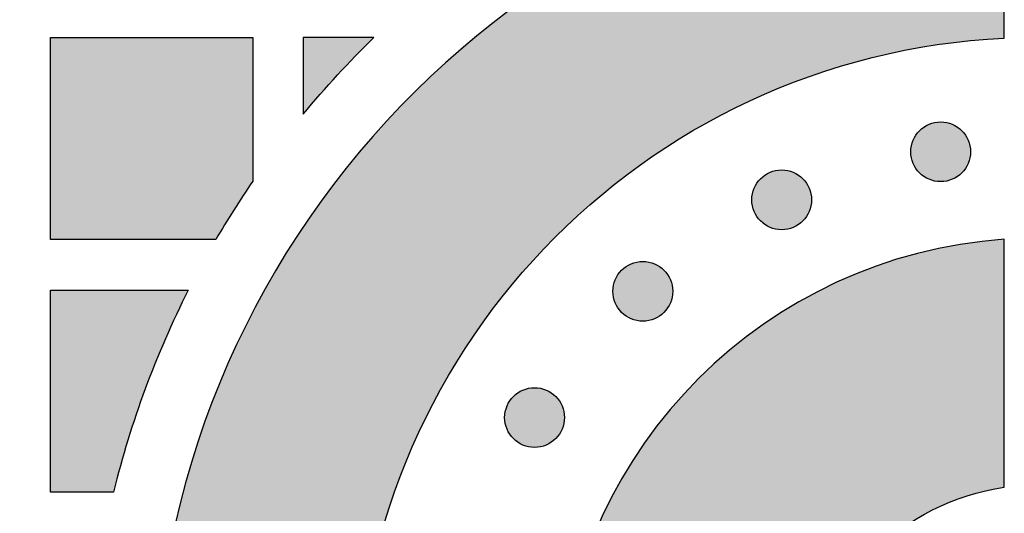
# Model space of a CAD drawing. Header units: millimetres. Extents: x -3873 to -97, y 912 to 4165.
# Tile 355 of 725: x -3389 to -3330, y 1788 to 1817. Entities that reach past the tile are written whole.
import ezdxf

# ---------------------------------------------------------------- set-up
doc = ezdxf.new("R2010")
doc.units = ezdxf.units.MM
doc.layers.add('pattern', color=7, linetype='Continuous', true_color=0x000000)

msp = doc.modelspace()

# ---------------------------------------------------------------- hatches: boundary and pattern name
at = {"layer": 'pattern'}
for points in [[(-3330.156, 1735.387), (-3331.03, 1735.44), (-3331.911, 1735.512), (-3332.796, 1735.604), (-3333.687, 1735.717), (-3334.582, 1735.851), (-3335.48, 1736.006), (-3336.381, 1736.182), (-3337.285, 1736.38), (-3338.189, 1736.601), (-3339.095, 1736.844), (-3340, 1737.109), (-3340.905, 1737.397), (-3341.807, 1737.709), (-3342.707, 1738.043), (-3343.604, 1738.401), (-3344.496, 1738.782), (-3345.384, 1739.186), (-3346.265, 1739.614), (-3347.139, 1740.064), (-3348.006, 1740.538), (-3348.863, 1741.035), (-3349.711, 1741.554), (-3350.549, 1742.095), (-3351.376, 1742.659), (-3352.19, 1743.244), (-3352.991, 1743.851), (-3353.778, 1744.478), (-3354.551, 1745.126), (-3355.308, 1745.794), (-3356.049, 1746.481), (-3356.773, 1747.187), (-3357.48, 1747.911), (-3358.168, 1748.652), (-3358.837, 1749.41), (-3359.487, 1750.184), (-3360.116, 1750.973), (-3360.725, 1751.777), (-3361.313, 1752.594), (-3361.879, 1753.425), (-3362.423, 1754.267), (-3362.945, 1755.12), (-3363.445, 1755.983), (-3363.922, 1756.856), (-3364.375, 1757.737), (-3364.805, 1758.626), (-3365.212, 1759.522), (-3365.596, 1760.423), (-3365.956, 1761.329), (-3366.292, 1762.239), (-3366.605, 1763.152), (-3366.895, 1764.068), (-3367.161, 1764.985), (-3367.404, 1765.902), (-3367.625, 1766.82), (-3367.823, 1767.736), (-3367.998, 1768.651), (-3368.151, 1769.563), (-3368.283, 1770.471), (-3368.393, 1771.376), (-3368.483, 1772.277), (-3368.551, 1773.172), (-3368.6, 1774.061), (-3368.628, 1774.944), (-3368.638, 1775.82), (-3368.628, 1776.695), (-3368.6, 1777.578), (-3368.551, 1778.468), (-3368.483, 1779.363), (-3368.393, 1780.263), (-3368.283, 1781.168), (-3368.151, 1782.077), (-3367.998, 1782.989), (-3367.823, 1783.903), (-3367.625, 1784.82), (-3367.404, 1785.737), (-3367.161, 1786.655), (-3366.895, 1787.572), (-3366.605, 1788.487), (-3366.292, 1789.4), (-3365.956, 1790.31), (-3365.596, 1791.216), (-3365.212, 1792.118), (-3364.805, 1793.013), (-3364.375, 1793.902), (-3363.922, 1794.783), (-3363.445, 1795.656), (-3362.945, 1796.519), (-3362.423, 1797.373), (-3361.879, 1798.215), (-3361.313, 1799.045), (-3360.725, 1799.862), (-3360.116, 1800.666), (-3359.487, 1801.455), (-3358.837, 1802.229), (-3358.168, 1802.987), (-3357.48, 1803.729), (-3356.773, 1804.453), (-3356.049, 1805.158), (-3355.308, 1805.845), (-3354.551, 1806.513), (-3353.778, 1807.161), (-3352.991, 1807.789), (-3352.19, 1808.395), (-3351.376, 1808.98), (-3350.549, 1809.544), (-3349.711, 1810.086), (-3348.863, 1810.605), (-3348.006, 1811.101), (-3347.139, 1811.575), (-3346.265, 1812.025), (-3345.384, 1812.453), (-3344.496, 1812.857), (-3343.604, 1813.238), (-3342.707, 1813.596), (-3341.807, 1813.93), (-3340.905, 1814.242), (-3340, 1814.53), (-3339.095, 1814.796), (-3338.189, 1815.038), (-3337.285, 1815.259), (-3336.381, 1815.457), (-3335.48, 1815.634), (-3334.582, 1815.788), (-3333.687, 1815.922), (-3332.796, 1816.035), (-3331.911, 1816.127), (-3331.03, 1816.199), (-3330.156, 1816.252), (-3330.156, 1828.263), (-3331.297, 1828.208), (-3332.446, 1828.126), (-3333.603, 1828.018), (-3334.766, 1827.884), (-3335.936, 1827.722), (-3337.11, 1827.532), (-3338.289, 1827.314), (-3339.47, 1827.068), (-3340.654, 1826.792), (-3341.839, 1826.486), (-3343.025, 1826.151), (-3344.209, 1825.786), (-3345.392, 1825.391), (-3346.571, 1824.965), (-3347.746, 1824.508), (-3348.916, 1824.021), (-3350.08, 1823.503), (-3351.236, 1822.954), (-3352.383, 1822.375), (-3353.52, 1821.766), (-3354.646, 1821.126), (-3355.759, 1820.456), (-3356.859, 1819.757), (-3357.945, 1819.028), (-3359.014, 1818.271), (-3360.067, 1817.486), (-3361.101, 1816.672), (-3362.117, 1815.832), (-3363.112, 1814.966), (-3364.086, 1814.074), (-3365.038, 1813.157), (-3365.967, 1812.216), (-3366.872, 1811.252), (-3367.752, 1810.266), (-3368.606, 1809.259), (-3369.434, 1808.231), (-3370.235, 1807.184), (-3371.008, 1806.12), (-3371.752, 1805.038), (-3372.468, 1803.94), (-3373.155, 1802.828), (-3373.812, 1801.702), (-3374.439, 1800.564), (-3375.035, 1799.414), (-3375.601, 1798.255), (-3376.136, 1797.087), (-3376.64, 1795.911), (-3377.113, 1794.728), (-3377.556, 1793.54), (-3377.967, 1792.349), (-3378.348, 1791.154), (-3378.698, 1789.957), (-3379.018, 1788.759), (-3379.307, 1787.562), (-3379.567, 1786.366), (-3379.798, 1785.173), (-3379.999, 1783.982), (-3380.172, 1782.797), (-3380.317, 1781.616), (-3380.434, 1780.441), (-3380.524, 1779.273), (-3380.588, 1778.113), (-3380.625, 1776.962), (-3380.638, 1775.82), (-3380.625, 1774.677), (-3380.588, 1773.526), (-3380.524, 1772.366), (-3380.434, 1771.198), (-3380.317, 1770.023), (-3380.172, 1768.843), (-3379.999, 1767.657), (-3379.798, 1766.467), (-3379.567, 1765.273), (-3379.307, 1764.077), (-3379.018, 1762.88), (-3378.698, 1761.682), (-3378.348, 1760.485), (-3377.967, 1759.291), (-3377.556, 1758.099), (-3377.113, 1756.911), (-3376.64, 1755.729), (-3376.136, 1754.553), (-3375.601, 1753.384), (-3375.035, 1752.225), (-3374.439, 1751.076), (-3373.812, 1749.937), (-3373.155, 1748.811), (-3372.468, 1747.699), (-3371.752, 1746.601), (-3371.008, 1745.52), (-3370.235, 1744.455), (-3369.434, 1743.408), (-3368.606, 1742.381), (-3367.752, 1741.373), (-3366.872, 1740.387), (-3365.967, 1739.423), (-3365.038, 1738.482), (-3364.086, 1737.565), (-3363.112, 1736.673), (-3362.117, 1735.807), (-3361.101, 1734.967), (-3360.067, 1734.154), (-3359.014, 1733.368), (-3357.945, 1732.611), (-3356.859, 1731.883), (-3355.759, 1731.183), (-3354.646, 1730.514), (-3353.52, 1729.874), (-3352.383, 1729.264), (-3351.236, 1728.685), (-3350.08, 1728.136), (-3348.916, 1727.618), (-3347.746, 1727.131), (-3346.571, 1726.675), (-3345.392, 1726.249), (-3344.209, 1725.853), (-3343.025, 1725.488), (-3341.839, 1725.153), (-3340.654, 1724.848), (-3339.47, 1724.572), (-3338.289, 1724.325), (-3337.11, 1724.107), (-3335.936, 1723.917), (-3334.766, 1723.756), (-3333.603, 1723.621), (-3332.446, 1723.513), (-3331.297, 1723.432), (-3330.156, 1723.376)], [(-3374.754, 1807.738), (-3375.325, 1806.888), (-3375.881, 1806.028), (-3376.42, 1805.158), (-3376.944, 1804.279), (-3386.754, 1804.279), (-3386.754, 1816.278), (-3374.754, 1816.278)], [(-3371.754, 1811.728), (-3370.755, 1812.908), (-3369.723, 1814.061), (-3368.661, 1815.184), (-3367.568, 1816.278), (-3371.754, 1816.278)], [(-3332.678, 1810.748), (-3332.706, 1810.776), (-3332.735, 1810.803), (-3332.765, 1810.83), (-3332.796, 1810.856), (-3332.827, 1810.882), (-3332.86, 1810.907), (-3332.893, 1810.932), (-3332.927, 1810.956), (-3332.962, 1810.979), (-3332.998, 1811.002), (-3333.034, 1811.024), (-3333.071, 1811.045), (-3333.109, 1811.066), (-3333.148, 1811.085), (-3333.188, 1811.104), (-3333.228, 1811.122), (-3333.268, 1811.139), (-3333.31, 1811.155), (-3333.352, 1811.17), (-3333.394, 1811.185), (-3333.437, 1811.198), (-3333.481, 1811.21), (-3333.525, 1811.221), (-3333.569, 1811.23), (-3333.614, 1811.239), (-3333.658, 1811.247), (-3333.704, 1811.253), (-3333.749, 1811.259), (-3333.795, 1811.263), (-3333.841, 1811.266), (-3333.887, 1811.268), (-3333.932, 1811.268), (-3333.978, 1811.268), (-3334.024, 1811.266), (-3334.07, 1811.263), (-3334.116, 1811.259), (-3334.161, 1811.253), (-3334.206, 1811.247), (-3334.251, 1811.239), (-3334.296, 1811.23), (-3334.34, 1811.221), (-3334.384, 1811.21), (-3334.428, 1811.198), (-3334.471, 1811.185), (-3334.513, 1811.17), (-3334.555, 1811.155), (-3334.596, 1811.139), (-3334.637, 1811.122), (-3334.677, 1811.104), (-3334.717, 1811.085), (-3334.755, 1811.066), (-3334.793, 1811.045), (-3334.831, 1811.024), (-3334.867, 1811.002), (-3334.903, 1810.979), (-3334.938, 1810.956), (-3334.972, 1810.932), (-3335.005, 1810.907), (-3335.038, 1810.882), (-3335.069, 1810.856), (-3335.1, 1810.83), (-3335.13, 1810.803), (-3335.159, 1810.776), (-3335.187, 1810.748), (-3335.215, 1810.72), (-3335.242, 1810.691), (-3335.268, 1810.661), (-3335.295, 1810.631), (-3335.32, 1810.599), (-3335.346, 1810.567), (-3335.37, 1810.533), (-3335.394, 1810.499), (-3335.418, 1810.464), (-3335.441, 1810.429), (-3335.463, 1810.392), (-3335.484, 1810.355), (-3335.504, 1810.317), (-3335.524, 1810.278), (-3335.543, 1810.239), (-3335.561, 1810.199), (-3335.578, 1810.158), (-3335.594, 1810.116), (-3335.609, 1810.075), (-3335.623, 1810.032), (-3335.636, 1809.989), (-3335.648, 1809.946), (-3335.659, 1809.902), (-3335.669, 1809.857), (-3335.678, 1809.813), (-3335.685, 1809.768), (-3335.692, 1809.723), (-3335.697, 1809.677), (-3335.701, 1809.631), (-3335.704, 1809.586), (-3335.706, 1809.54), (-3335.707, 1809.494), (-3335.706, 1809.448), (-3335.704, 1809.402), (-3335.701, 1809.356), (-3335.697, 1809.311), (-3335.692, 1809.265), (-3335.685, 1809.22), (-3335.678, 1809.175), (-3335.669, 1809.13), (-3335.659, 1809.086), (-3335.648, 1809.042), (-3335.636, 1808.999), (-3335.623, 1808.956), (-3335.609, 1808.913), (-3335.594, 1808.871), (-3335.578, 1808.83), (-3335.561, 1808.789), (-3335.543, 1808.749), (-3335.524, 1808.71), (-3335.504, 1808.671), (-3335.484, 1808.633), (-3335.463, 1808.596), (-3335.441, 1808.559), (-3335.418, 1808.523), (-3335.394, 1808.488), (-3335.37, 1808.454), (-3335.346, 1808.421), (-3335.32, 1808.389), (-3335.295, 1808.357), (-3335.268, 1808.326), (-3335.242, 1808.296), (-3335.215, 1808.267), (-3335.187, 1808.239), (-3335.159, 1808.212), (-3335.13, 1808.185), (-3335.1, 1808.158), (-3335.069, 1808.132), (-3335.038, 1808.106), (-3335.005, 1808.081), (-3334.972, 1808.056), (-3334.938, 1808.032), (-3334.903, 1808.008), (-3334.867, 1807.986), (-3334.831, 1807.964), (-3334.793, 1807.942), (-3334.755, 1807.922), (-3334.717, 1807.902), (-3334.677, 1807.883), (-3334.637, 1807.865), (-3334.596, 1807.848), (-3334.555, 1807.832), (-3334.513, 1807.817), (-3334.471, 1807.803), (-3334.428, 1807.79), (-3334.384, 1807.778), (-3334.34, 1807.767), (-3334.296, 1807.757), (-3334.251, 1807.748), (-3334.206, 1807.741), (-3334.161, 1807.734), (-3334.116, 1807.729), (-3334.07, 1807.725), (-3334.024, 1807.722), (-3333.978, 1807.72), (-3333.932, 1807.72), (-3333.887, 1807.72), (-3333.841, 1807.722), (-3333.795, 1807.725), (-3333.749, 1807.729), (-3333.704, 1807.734), (-3333.658, 1807.741), (-3333.614, 1807.748), (-3333.569, 1807.757), (-3333.525, 1807.767), (-3333.481, 1807.778), (-3333.437, 1807.79), (-3333.394, 1807.803), (-3333.352, 1807.817), (-3333.31, 1807.832), (-3333.268, 1807.848), (-3333.228, 1807.865), (-3333.188, 1807.883), (-3333.148, 1807.902), (-3333.109, 1807.922), (-3333.071, 1807.942), (-3333.034, 1807.964), (-3332.998, 1807.986), (-3332.962, 1808.008), (-3332.927, 1808.032), (-3332.893, 1808.056), (-3332.86, 1808.081), (-3332.827, 1808.106), (-3332.796, 1808.132), (-3332.765, 1808.158), (-3332.735, 1808.185), (-3332.706, 1808.212), (-3332.678, 1808.239), (-3332.65, 1808.267), (-3332.623, 1808.296), (-3332.596, 1808.326), (-3332.57, 1808.357), (-3332.544, 1808.389), (-3332.519, 1808.421), (-3332.495, 1808.454), (-3332.47, 1808.488), (-3332.447, 1808.523), (-3332.424, 1808.559), (-3332.402, 1808.596), (-3332.381, 1808.633), (-3332.361, 1808.671), (-3332.341, 1808.71), (-3332.322, 1808.749), (-3332.304, 1808.789), (-3332.287, 1808.83), (-3332.271, 1808.871), (-3332.256, 1808.913), (-3332.242, 1808.956), (-3332.229, 1808.999), (-3332.217, 1809.042), (-3332.206, 1809.086), (-3332.196, 1809.13), (-3332.187, 1809.175), (-3332.179, 1809.22), (-3332.173, 1809.265), (-3332.168, 1809.311), (-3332.163, 1809.356), (-3332.161, 1809.402), (-3332.159, 1809.448), (-3332.158, 1809.494), (-3332.159, 1809.54), (-3332.161, 1809.586), (-3332.163, 1809.631), (-3332.168, 1809.677), (-3332.173, 1809.723), (-3332.179, 1809.768), (-3332.187, 1809.813), (-3332.196, 1809.857), (-3332.206, 1809.902), (-3332.217, 1809.946), (-3332.229, 1809.989), (-3332.242, 1810.032), (-3332.256, 1810.075), (-3332.271, 1810.116), (-3332.287, 1810.158), (-3332.304, 1810.199), (-3332.322, 1810.239), (-3332.341, 1810.278), (-3332.361, 1810.317), (-3332.381, 1810.355), (-3332.402, 1810.392), (-3332.424, 1810.429), (-3332.447, 1810.464), (-3332.47, 1810.499), (-3332.495, 1810.533), (-3332.519, 1810.567), (-3332.544, 1810.599), (-3332.57, 1810.631), (-3332.596, 1810.661), (-3332.623, 1810.691), (-3332.65, 1810.72)], [(-3342.112, 1807.895), (-3342.14, 1807.923), (-3342.169, 1807.95), (-3342.199, 1807.976), (-3342.229, 1808.003), (-3342.261, 1808.028), (-3342.293, 1808.054), (-3342.327, 1808.078), (-3342.361, 1808.102), (-3342.396, 1808.126), (-3342.431, 1808.149), (-3342.468, 1808.171), (-3342.505, 1808.192), (-3342.543, 1808.212), (-3342.582, 1808.232), (-3342.621, 1808.251), (-3342.661, 1808.269), (-3342.702, 1808.286), (-3342.744, 1808.302), (-3342.785, 1808.317), (-3342.828, 1808.331), (-3342.871, 1808.344), (-3342.914, 1808.356), (-3342.958, 1808.367), (-3343.003, 1808.377), (-3343.047, 1808.386), (-3343.092, 1808.393), (-3343.137, 1808.4), (-3343.183, 1808.405), (-3343.229, 1808.409), (-3343.274, 1808.412), (-3343.32, 1808.414), (-3343.366, 1808.415), (-3343.412, 1808.414), (-3343.458, 1808.412), (-3343.504, 1808.409), (-3343.549, 1808.405), (-3343.595, 1808.4), (-3343.64, 1808.393), (-3343.685, 1808.386), (-3343.73, 1808.377), (-3343.774, 1808.367), (-3343.818, 1808.356), (-3343.861, 1808.344), (-3343.904, 1808.331), (-3343.947, 1808.317), (-3343.989, 1808.302), (-3344.03, 1808.286), (-3344.071, 1808.269), (-3344.111, 1808.251), (-3344.15, 1808.232), (-3344.189, 1808.212), (-3344.227, 1808.192), (-3344.264, 1808.171), (-3344.301, 1808.149), (-3344.337, 1808.126), (-3344.372, 1808.102), (-3344.406, 1808.078), (-3344.439, 1808.054), (-3344.471, 1808.028), (-3344.503, 1808.003), (-3344.534, 1807.976), (-3344.564, 1807.95), (-3344.593, 1807.923), (-3344.621, 1807.895), (-3344.648, 1807.867), (-3344.675, 1807.838), (-3344.702, 1807.808), (-3344.728, 1807.777), (-3344.754, 1807.746), (-3344.779, 1807.713), (-3344.804, 1807.68), (-3344.828, 1807.646), (-3344.852, 1807.611), (-3344.874, 1807.575), (-3344.896, 1807.539), (-3344.918, 1807.501), (-3344.938, 1807.463), (-3344.958, 1807.425), (-3344.977, 1807.385), (-3344.995, 1807.345), (-3345.012, 1807.304), (-3345.028, 1807.263), (-3345.043, 1807.221), (-3345.057, 1807.179), (-3345.07, 1807.136), (-3345.082, 1807.092), (-3345.093, 1807.048), (-3345.103, 1807.004), (-3345.112, 1806.959), (-3345.119, 1806.914), (-3345.126, 1806.869), (-3345.131, 1806.824), (-3345.135, 1806.778), (-3345.138, 1806.732), (-3345.14, 1806.686), (-3345.14, 1806.64), (-3345.14, 1806.594), (-3345.138, 1806.549), (-3345.135, 1806.503), (-3345.131, 1806.457), (-3345.126, 1806.412), (-3345.119, 1806.366), (-3345.112, 1806.322), (-3345.103, 1806.277), (-3345.093, 1806.233), (-3345.082, 1806.189), (-3345.07, 1806.145), (-3345.057, 1806.102), (-3345.043, 1806.06), (-3345.028, 1806.018), (-3345.012, 1805.976), (-3344.995, 1805.936), (-3344.977, 1805.896), (-3344.958, 1805.856), (-3344.938, 1805.817), (-3344.918, 1805.779), (-3344.896, 1805.742), (-3344.874, 1805.706), (-3344.852, 1805.67), (-3344.828, 1805.635), (-3344.804, 1805.601), (-3344.779, 1805.568), (-3344.754, 1805.535), (-3344.728, 1805.504), (-3344.702, 1805.473), (-3344.675, 1805.443), (-3344.648, 1805.414), (-3344.621, 1805.386), (-3344.593, 1805.358), (-3344.564, 1805.331), (-3344.534, 1805.304), (-3344.503, 1805.278), (-3344.471, 1805.252), (-3344.439, 1805.227), (-3344.406, 1805.203), (-3344.372, 1805.178), (-3344.337, 1805.155), (-3344.301, 1805.132), (-3344.264, 1805.11), (-3344.227, 1805.089), (-3344.189, 1805.069), (-3344.15, 1805.049), (-3344.111, 1805.03), (-3344.071, 1805.012), (-3344.03, 1804.995), (-3343.989, 1804.979), (-3343.947, 1804.964), (-3343.904, 1804.95), (-3343.861, 1804.937), (-3343.818, 1804.925), (-3343.774, 1804.914), (-3343.73, 1804.904), (-3343.685, 1804.895), (-3343.64, 1804.887), (-3343.595, 1804.881), (-3343.549, 1804.876), (-3343.504, 1804.871), (-3343.458, 1804.868), (-3343.412, 1804.867), (-3343.366, 1804.866), (-3343.32, 1804.867), (-3343.274, 1804.868), (-3343.229, 1804.871), (-3343.183, 1804.876), (-3343.137, 1804.881), (-3343.092, 1804.887), (-3343.047, 1804.895), (-3343.003, 1804.904), (-3342.958, 1804.914), (-3342.914, 1804.925), (-3342.871, 1804.937), (-3342.828, 1804.95), (-3342.785, 1804.964), (-3342.744, 1804.979), (-3342.702, 1804.995), (-3342.661, 1805.012), (-3342.621, 1805.03), (-3342.582, 1805.049), (-3342.543, 1805.069), (-3342.505, 1805.089), (-3342.468, 1805.11), (-3342.431, 1805.132), (-3342.396, 1805.155), (-3342.361, 1805.178), (-3342.327, 1805.203), (-3342.293, 1805.227), (-3342.261, 1805.252), (-3342.229, 1805.278), (-3342.199, 1805.304), (-3342.169, 1805.331), (-3342.14, 1805.358), (-3342.112, 1805.386), (-3342.084, 1805.414), (-3342.057, 1805.443), (-3342.03, 1805.473), (-3342.004, 1805.504), (-3341.978, 1805.535), (-3341.953, 1805.568), (-3341.928, 1805.601), (-3341.904, 1805.635), (-3341.881, 1805.67), (-3341.858, 1805.706), (-3341.836, 1805.742), (-3341.815, 1805.779), (-3341.794, 1805.817), (-3341.775, 1805.856), (-3341.756, 1805.896), (-3341.738, 1805.936), (-3341.721, 1805.976), (-3341.705, 1806.018), (-3341.69, 1806.06), (-3341.675, 1806.102), (-3341.662, 1806.145), (-3341.65, 1806.189), (-3341.639, 1806.233), (-3341.63, 1806.277), (-3341.621, 1806.322), (-3341.613, 1806.366), (-3341.607, 1806.412), (-3341.601, 1806.457), (-3341.597, 1806.503), (-3341.594, 1806.549), (-3341.592, 1806.594), (-3341.592, 1806.64), (-3341.592, 1806.686), (-3341.594, 1806.732), (-3341.597, 1806.778), (-3341.601, 1806.824), (-3341.607, 1806.869), (-3341.613, 1806.914), (-3341.621, 1806.959), (-3341.63, 1807.004), (-3341.639, 1807.048), (-3341.65, 1807.092), (-3341.662, 1807.136), (-3341.675, 1807.179), (-3341.69, 1807.221), (-3341.705, 1807.263), (-3341.721, 1807.304), (-3341.738, 1807.345), (-3341.756, 1807.385), (-3341.775, 1807.425), (-3341.794, 1807.463), (-3341.815, 1807.501), (-3341.836, 1807.539), (-3341.858, 1807.575), (-3341.881, 1807.611), (-3341.904, 1807.646), (-3341.928, 1807.68), (-3341.953, 1807.713), (-3341.978, 1807.746), (-3342.004, 1807.777), (-3342.03, 1807.808), (-3342.057, 1807.838), (-3342.084, 1807.867)], [(-3330.156, 1789.565), (-3330.156, 1804.296), (-3330.74, 1804.249), (-3331.327, 1804.189), (-3331.917, 1804.117), (-3332.51, 1804.032), (-3333.105, 1803.933), (-3333.701, 1803.821), (-3334.299, 1803.696), (-3334.898, 1803.557), (-3335.497, 1803.404), (-3336.097, 1803.237), (-3336.696, 1803.056), (-3337.294, 1802.861), (-3337.89, 1802.651), (-3338.485, 1802.427), (-3339.077, 1802.189), (-3339.667, 1801.937), (-3340.253, 1801.67), (-3340.835, 1801.389), (-3341.413, 1801.093), (-3341.985, 1800.783), (-3342.553, 1800.46), (-3343.114, 1800.122), (-3343.669, 1799.771), (-3344.218, 1799.405), (-3344.758, 1799.027), (-3345.291, 1798.635), (-3345.815, 1798.231), (-3346.331, 1797.814), (-3346.837, 1797.384), (-3347.334, 1796.942), (-3347.82, 1796.489), (-3348.296, 1796.024), (-3348.76, 1795.548), (-3349.214, 1795.062), (-3349.656, 1794.566), (-3350.085, 1794.059), (-3350.502, 1793.544), (-3350.907, 1793.019), (-3351.299, 1792.487), (-3351.677, 1791.946), (-3352.042, 1791.398), (-3352.394, 1790.843), (-3352.731, 1790.281), (-3353.055, 1789.714), (-3353.365, 1789.141), (-3353.66, 1788.563), (-3353.941, 1787.981), (-3354.208, 1787.395), (-3354.461, 1786.805), (-3354.699, 1786.213), (-3354.923, 1785.618), (-3355.132, 1785.022), (-3355.328, 1784.424), (-3355.509, 1783.825), (-3355.676, 1783.226), (-3355.828, 1782.626), (-3355.968, 1782.028), (-3356.093, 1781.43), (-3356.205, 1780.833), (-3356.303, 1780.238), (-3356.388, 1779.646), (-3356.461, 1779.055), (-3356.52, 1778.468), (-3356.568, 1777.884), (-3341.836, 1777.884), (-3341.796, 1778.14), (-3341.752, 1778.397), (-3341.701, 1778.654), (-3341.646, 1778.911), (-3341.586, 1779.169), (-3341.52, 1779.428), (-3341.449, 1779.686), (-3341.372, 1779.944), (-3341.29, 1780.201), (-3341.203, 1780.459), (-3341.11, 1780.715), (-3341.012, 1780.971), (-3340.908, 1781.226), (-3340.799, 1781.48), (-3340.684, 1781.732), (-3340.564, 1781.983), (-3340.438, 1782.233), (-3340.307, 1782.48), (-3340.17, 1782.726), (-3340.028, 1782.969), (-3339.881, 1783.21), (-3339.729, 1783.449), (-3339.571, 1783.685), (-3339.408, 1783.918), (-3339.24, 1784.148), (-3339.068, 1784.375), (-3338.89, 1784.598), (-3338.708, 1784.818), (-3338.52, 1785.035), (-3338.329, 1785.247), (-3338.133, 1785.456), (-3337.932, 1785.661), (-3337.728, 1785.861), (-3337.519, 1786.057), (-3337.306, 1786.249), (-3337.09, 1786.436), (-3336.87, 1786.618), (-3336.646, 1786.796), (-3336.419, 1786.969), (-3336.189, 1787.137), (-3335.956, 1787.299), (-3335.72, 1787.457), (-3335.482, 1787.61), (-3335.241, 1787.757), (-3334.997, 1787.899), (-3334.752, 1788.035), (-3334.504, 1788.166), (-3334.255, 1788.292), (-3334.004, 1788.412), (-3333.752, 1788.527), (-3333.498, 1788.636), (-3333.243, 1788.74), (-3332.987, 1788.839), (-3332.73, 1788.931), (-3332.473, 1789.019), (-3332.215, 1789.101), (-3331.957, 1789.177), (-3331.699, 1789.248), (-3331.441, 1789.314), (-3331.183, 1789.375), (-3330.925, 1789.43), (-3330.668, 1789.48), (-3330.412, 1789.525)], [(-3350.354, 1802.46), (-3350.382, 1802.488), (-3350.411, 1802.515), (-3350.441, 1802.542), (-3350.471, 1802.568), (-3350.503, 1802.594), (-3350.535, 1802.619), (-3350.569, 1802.643), (-3350.603, 1802.668), (-3350.638, 1802.691), (-3350.673, 1802.714), (-3350.71, 1802.736), (-3350.747, 1802.757), (-3350.785, 1802.777), (-3350.824, 1802.797), (-3350.863, 1802.816), (-3350.903, 1802.834), (-3350.944, 1802.851), (-3350.986, 1802.867), (-3351.027, 1802.882), (-3351.07, 1802.896), (-3351.113, 1802.909), (-3351.156, 1802.921), (-3351.2, 1802.932), (-3351.245, 1802.942), (-3351.289, 1802.951), (-3351.334, 1802.959), (-3351.379, 1802.965), (-3351.425, 1802.97), (-3351.471, 1802.974), (-3351.516, 1802.977), (-3351.562, 1802.979), (-3351.608, 1802.98), (-3351.654, 1802.979), (-3351.7, 1802.977), (-3351.746, 1802.974), (-3351.791, 1802.97), (-3351.837, 1802.965), (-3351.882, 1802.959), (-3351.927, 1802.951), (-3351.972, 1802.942), (-3352.016, 1802.932), (-3352.06, 1802.921), (-3352.103, 1802.909), (-3352.146, 1802.896), (-3352.189, 1802.882), (-3352.231, 1802.867), (-3352.272, 1802.851), (-3352.313, 1802.834), (-3352.353, 1802.816), (-3352.392, 1802.797), (-3352.431, 1802.777), (-3352.469, 1802.757), (-3352.506, 1802.736), (-3352.543, 1802.714), (-3352.579, 1802.691), (-3352.614, 1802.668), (-3352.648, 1802.643), (-3352.681, 1802.619), (-3352.713, 1802.594), (-3352.745, 1802.568), (-3352.776, 1802.542), (-3352.806, 1802.515), (-3352.835, 1802.488), (-3352.863, 1802.46), (-3352.89, 1802.432), (-3352.917, 1802.403), (-3352.944, 1802.373), (-3352.97, 1802.342), (-3352.996, 1802.311), (-3353.021, 1802.278), (-3353.046, 1802.245), (-3353.07, 1802.211), (-3353.094, 1802.176), (-3353.116, 1802.14), (-3353.138, 1802.104), (-3353.16, 1802.067), (-3353.18, 1802.029), (-3353.2, 1801.99), (-3353.219, 1801.95), (-3353.236, 1801.91), (-3353.254, 1801.87), (-3353.27, 1801.828), (-3353.285, 1801.786), (-3353.299, 1801.744), (-3353.312, 1801.701), (-3353.324, 1801.657), (-3353.335, 1801.613), (-3353.345, 1801.569), (-3353.354, 1801.524), (-3353.361, 1801.479), (-3353.368, 1801.434), (-3353.373, 1801.389), (-3353.377, 1801.343), (-3353.38, 1801.297), (-3353.382, 1801.251), (-3353.382, 1801.206), (-3353.382, 1801.16), (-3353.38, 1801.114), (-3353.377, 1801.068), (-3353.373, 1801.022), (-3353.368, 1800.977), (-3353.361, 1800.932), (-3353.354, 1800.887), (-3353.345, 1800.842), (-3353.335, 1800.798), (-3353.324, 1800.754), (-3353.312, 1800.71), (-3353.299, 1800.667), (-3353.285, 1800.625), (-3353.27, 1800.583), (-3353.254, 1800.542), (-3353.236, 1800.501), (-3353.219, 1800.461), (-3353.2, 1800.421), (-3353.18, 1800.383), (-3353.16, 1800.345), (-3353.138, 1800.307), (-3353.116, 1800.271), (-3353.094, 1800.235), (-3353.07, 1800.2), (-3353.046, 1800.166), (-3353.021, 1800.133), (-3352.996, 1800.1), (-3352.97, 1800.069), (-3352.944, 1800.038), (-3352.917, 1800.008), (-3352.89, 1799.979), (-3352.863, 1799.951), (-3352.835, 1799.923), (-3352.806, 1799.896), (-3352.776, 1799.87), (-3352.745, 1799.843), (-3352.713, 1799.818), (-3352.681, 1799.792), (-3352.648, 1799.768), (-3352.614, 1799.744), (-3352.579, 1799.72), (-3352.543, 1799.697), (-3352.506, 1799.675), (-3352.469, 1799.654), (-3352.431, 1799.634), (-3352.392, 1799.614), (-3352.353, 1799.595), (-3352.313, 1799.577), (-3352.272, 1799.56), (-3352.231, 1799.544), (-3352.189, 1799.529), (-3352.146, 1799.515), (-3352.103, 1799.502), (-3352.06, 1799.49), (-3352.016, 1799.479), (-3351.972, 1799.469), (-3351.927, 1799.46), (-3351.882, 1799.453), (-3351.837, 1799.446), (-3351.791, 1799.441), (-3351.746, 1799.437), (-3351.7, 1799.434), (-3351.654, 1799.432), (-3351.608, 1799.431), (-3351.562, 1799.432), (-3351.516, 1799.434), (-3351.471, 1799.437), (-3351.425, 1799.441), (-3351.379, 1799.446), (-3351.334, 1799.453), (-3351.289, 1799.46), (-3351.245, 1799.469), (-3351.2, 1799.479), (-3351.156, 1799.49), (-3351.113, 1799.502), (-3351.07, 1799.515), (-3351.027, 1799.529), (-3350.986, 1799.544), (-3350.944, 1799.56), (-3350.903, 1799.577), (-3350.863, 1799.595), (-3350.824, 1799.614), (-3350.785, 1799.634), (-3350.747, 1799.654), (-3350.71, 1799.675), (-3350.673, 1799.697), (-3350.638, 1799.72), (-3350.603, 1799.744), (-3350.569, 1799.768), (-3350.535, 1799.792), (-3350.503, 1799.818), (-3350.471, 1799.843), (-3350.441, 1799.87), (-3350.411, 1799.896), (-3350.382, 1799.923), (-3350.354, 1799.951), (-3350.326, 1799.979), (-3350.299, 1800.008), (-3350.272, 1800.038), (-3350.246, 1800.069), (-3350.22, 1800.1), (-3350.195, 1800.133), (-3350.17, 1800.166), (-3350.146, 1800.2), (-3350.123, 1800.235), (-3350.1, 1800.271), (-3350.078, 1800.307), (-3350.057, 1800.345), (-3350.036, 1800.383), (-3350.017, 1800.421), (-3349.998, 1800.461), (-3349.98, 1800.501), (-3349.963, 1800.542), (-3349.947, 1800.583), (-3349.932, 1800.625), (-3349.917, 1800.667), (-3349.904, 1800.71), (-3349.892, 1800.754), (-3349.881, 1800.798), (-3349.871, 1800.842), (-3349.863, 1800.887), (-3349.855, 1800.932), (-3349.849, 1800.977), (-3349.843, 1801.022), (-3349.839, 1801.068), (-3349.836, 1801.114), (-3349.834, 1801.16), (-3349.834, 1801.206), (-3349.834, 1801.251), (-3349.836, 1801.297), (-3349.839, 1801.343), (-3349.843, 1801.389), (-3349.849, 1801.434), (-3349.855, 1801.479), (-3349.863, 1801.524), (-3349.871, 1801.569), (-3349.881, 1801.613), (-3349.892, 1801.657), (-3349.904, 1801.701), (-3349.917, 1801.744), (-3349.932, 1801.786), (-3349.947, 1801.828), (-3349.963, 1801.87), (-3349.98, 1801.91), (-3349.998, 1801.95), (-3350.017, 1801.99), (-3350.036, 1802.029), (-3350.057, 1802.067), (-3350.078, 1802.104), (-3350.1, 1802.14), (-3350.123, 1802.176), (-3350.146, 1802.211), (-3350.17, 1802.245), (-3350.195, 1802.278), (-3350.22, 1802.311), (-3350.246, 1802.342), (-3350.272, 1802.373), (-3350.299, 1802.403), (-3350.326, 1802.432)], [(-3378.575, 1801.278), (-3379.276, 1799.84), (-3379.937, 1798.38), (-3380.556, 1796.901), (-3381.134, 1795.405), (-3381.669, 1793.892), (-3382.16, 1792.366), (-3382.608, 1790.827), (-3383.011, 1789.279), (-3386.754, 1789.279), (-3386.754, 1801.278)], [(-3356.775, 1794.961), (-3356.804, 1794.989), (-3356.833, 1795.016), (-3356.863, 1795.042), (-3356.893, 1795.069), (-3356.925, 1795.094), (-3356.957, 1795.12), (-3356.991, 1795.144), (-3357.025, 1795.168), (-3357.06, 1795.192), (-3357.095, 1795.215), (-3357.132, 1795.237), (-3357.169, 1795.258), (-3357.207, 1795.278), (-3357.246, 1795.298), (-3357.285, 1795.317), (-3357.325, 1795.335), (-3357.366, 1795.352), (-3357.407, 1795.368), (-3357.449, 1795.383), (-3357.492, 1795.397), (-3357.535, 1795.41), (-3357.578, 1795.422), (-3357.622, 1795.433), (-3357.667, 1795.443), (-3357.711, 1795.452), (-3357.756, 1795.459), (-3357.801, 1795.466), (-3357.847, 1795.471), (-3357.892, 1795.475), (-3357.938, 1795.478), (-3357.984, 1795.48), (-3358.03, 1795.481), (-3358.076, 1795.48), (-3358.122, 1795.478), (-3358.168, 1795.475), (-3358.213, 1795.471), (-3358.259, 1795.466), (-3358.304, 1795.459), (-3358.349, 1795.452), (-3358.394, 1795.443), (-3358.438, 1795.433), (-3358.482, 1795.422), (-3358.525, 1795.41), (-3358.568, 1795.397), (-3358.611, 1795.383), (-3358.653, 1795.368), (-3358.694, 1795.352), (-3358.735, 1795.335), (-3358.775, 1795.317), (-3358.814, 1795.298), (-3358.853, 1795.278), (-3358.891, 1795.258), (-3358.928, 1795.237), (-3358.965, 1795.215), (-3359.001, 1795.192), (-3359.035, 1795.168), (-3359.07, 1795.144), (-3359.103, 1795.12), (-3359.135, 1795.094), (-3359.167, 1795.069), (-3359.198, 1795.042), (-3359.228, 1795.016), (-3359.257, 1794.989), (-3359.285, 1794.961), (-3359.312, 1794.933), (-3359.339, 1794.904), (-3359.366, 1794.874), (-3359.392, 1794.843), (-3359.418, 1794.812), (-3359.443, 1794.779), (-3359.468, 1794.746), (-3359.492, 1794.712), (-3359.515, 1794.677), (-3359.538, 1794.641), (-3359.56, 1794.605), (-3359.582, 1794.567), (-3359.602, 1794.529), (-3359.622, 1794.491), (-3359.64, 1794.451), (-3359.658, 1794.411), (-3359.675, 1794.37), (-3359.692, 1794.329), (-3359.707, 1794.287), (-3359.721, 1794.245), (-3359.734, 1794.202), (-3359.746, 1794.158), (-3359.757, 1794.114), (-3359.767, 1794.07), (-3359.775, 1794.025), (-3359.783, 1793.98), (-3359.79, 1793.935), (-3359.795, 1793.89), (-3359.799, 1793.844), (-3359.802, 1793.798), (-3359.804, 1793.752), (-3359.804, 1793.706), (-3359.804, 1793.66), (-3359.802, 1793.615), (-3359.799, 1793.569), (-3359.795, 1793.523), (-3359.79, 1793.478), (-3359.783, 1793.432), (-3359.775, 1793.388), (-3359.767, 1793.343), (-3359.757, 1793.299), (-3359.746, 1793.255), (-3359.734, 1793.211), (-3359.721, 1793.168), (-3359.707, 1793.126), (-3359.692, 1793.084), (-3359.675, 1793.042), (-3359.658, 1793.002), (-3359.64, 1792.962), (-3359.622, 1792.922), (-3359.602, 1792.883), (-3359.582, 1792.845), (-3359.56, 1792.808), (-3359.538, 1792.772), (-3359.515, 1792.736), (-3359.492, 1792.701), (-3359.468, 1792.667), (-3359.443, 1792.634), (-3359.418, 1792.601), (-3359.392, 1792.57), (-3359.366, 1792.539), (-3359.339, 1792.509), (-3359.312, 1792.48), (-3359.285, 1792.452), (-3359.257, 1792.424), (-3359.228, 1792.397), (-3359.198, 1792.37), (-3359.167, 1792.344), (-3359.135, 1792.318), (-3359.103, 1792.293), (-3359.07, 1792.269), (-3359.035, 1792.244), (-3359.001, 1792.221), (-3358.965, 1792.198), (-3358.928, 1792.176), (-3358.891, 1792.155), (-3358.853, 1792.135), (-3358.814, 1792.115), (-3358.775, 1792.096), (-3358.735, 1792.078), (-3358.694, 1792.061), (-3358.653, 1792.045), (-3358.611, 1792.03), (-3358.568, 1792.016), (-3358.525, 1792.003), (-3358.482, 1791.991), (-3358.438, 1791.98), (-3358.394, 1791.97), (-3358.349, 1791.961), (-3358.304, 1791.953), (-3358.259, 1791.947), (-3358.213, 1791.942), (-3358.168, 1791.937), (-3358.122, 1791.934), (-3358.076, 1791.933), (-3358.03, 1791.932), (-3357.984, 1791.933), (-3357.938, 1791.934), (-3357.892, 1791.937), (-3357.847, 1791.942), (-3357.801, 1791.947), (-3357.756, 1791.953), (-3357.711, 1791.961), (-3357.667, 1791.97), (-3357.622, 1791.98), (-3357.578, 1791.991), (-3357.535, 1792.003), (-3357.492, 1792.016), (-3357.449, 1792.03), (-3357.407, 1792.045), (-3357.366, 1792.061), (-3357.325, 1792.078), (-3357.285, 1792.096), (-3357.246, 1792.115), (-3357.207, 1792.135), (-3357.169, 1792.155), (-3357.132, 1792.176), (-3357.095, 1792.198), (-3357.06, 1792.221), (-3357.025, 1792.244), (-3356.991, 1792.269), (-3356.957, 1792.293), (-3356.925, 1792.318), (-3356.893, 1792.344), (-3356.863, 1792.37), (-3356.833, 1792.397), (-3356.804, 1792.424), (-3356.775, 1792.452), (-3356.748, 1792.48), (-3356.721, 1792.509), (-3356.694, 1792.539), (-3356.668, 1792.57), (-3356.642, 1792.601), (-3356.617, 1792.634), (-3356.592, 1792.667), (-3356.568, 1792.701), (-3356.545, 1792.736), (-3356.522, 1792.772), (-3356.5, 1792.808), (-3356.479, 1792.845), (-3356.458, 1792.883), (-3356.439, 1792.922), (-3356.42, 1792.962), (-3356.402, 1793.002), (-3356.385, 1793.042), (-3356.369, 1793.084), (-3356.354, 1793.126), (-3356.339, 1793.168), (-3356.326, 1793.211), (-3356.314, 1793.255), (-3356.303, 1793.299), (-3356.293, 1793.343), (-3356.285, 1793.388), (-3356.277, 1793.432), (-3356.271, 1793.478), (-3356.265, 1793.523), (-3356.261, 1793.569), (-3356.258, 1793.615), (-3356.256, 1793.66), (-3356.256, 1793.706), (-3356.256, 1793.752), (-3356.258, 1793.798), (-3356.261, 1793.844), (-3356.265, 1793.89), (-3356.271, 1793.935), (-3356.277, 1793.98), (-3356.285, 1794.025), (-3356.293, 1794.07), (-3356.303, 1794.114), (-3356.314, 1794.158), (-3356.326, 1794.202), (-3356.339, 1794.245), (-3356.354, 1794.287), (-3356.369, 1794.329), (-3356.385, 1794.37), (-3356.402, 1794.411), (-3356.42, 1794.451), (-3356.439, 1794.491), (-3356.458, 1794.529), (-3356.479, 1794.567), (-3356.5, 1794.605), (-3356.522, 1794.641), (-3356.545, 1794.677), (-3356.568, 1794.712), (-3356.592, 1794.746), (-3356.617, 1794.779), (-3356.642, 1794.812), (-3356.668, 1794.843), (-3356.694, 1794.874), (-3356.721, 1794.904), (-3356.748, 1794.933)]]:
    msp.add_hatch(color=256, dxfattribs=at).paths.add_polyline_path(points, flags=0)

# ---------------------------------------------------------------- linework, layer by layer
for p, q in [((-3330.156, 1816.252), (-3330.156, 1828.263)), ((-3330.156, 1789.565), (-3330.156, 1804.296))]:
    msp.add_line(p, q, dxfattribs=at)
for points in [[(-3376.944, 1804.279), (-3386.754, 1804.279), (-3386.754, 1816.278), (-3374.754, 1816.278), (-3374.754, 1807.738)], [(-3367.568, 1816.278), (-3371.754, 1816.278), (-3371.754, 1811.728)], [(-3383.011, 1789.279), (-3386.754, 1789.279), (-3386.754, 1801.278), (-3378.575, 1801.278)]]:
    msp.add_lwpolyline(points, dxfattribs=at)
for centre in [(-3333.932, 1809.494), (-3343.366, 1806.64), (-3351.608, 1801.206), (-3358.03, 1793.706)]:
    msp.add_circle(centre, 1.774, dxfattribs=at)
at = {"layer": 'pattern', "extrusion": (0, 0, -1)}
for centre, radius, start, end in [((3328.4, 1458.038), 399.7, 49.07488, 85.89393), ((3328.4, 1458.038), 375.7, 54.15167, 89.73222), ((3328.156, 1775.82), 56.482, 39.47563, 45.75102), ((3328.156, 1775.82), 40.482, 272.83183, 87.16817), ((3328.156, 1775.884), 13.826, 8.31745, 81.68255)]:
    msp.add_arc(centre, radius, start, end, dxfattribs=at)
at = {"layer": 'pattern'}
for centre, radius, start, end in [((-3328.4, 1458.038), 387.7, 90.25949, 130.7236), ((-3328.156, 1775.82), 52.482, 92.18397, 267.81602), ((-3328.156, 1775.82), 56.482, 145.58987, 149.74439), ((-3328.156, 1775.884), 28.482, 94.02661, 175.97339), ((-3328.156, 1775.82), 56.482, 153.20888, 166.21434)]:
    msp.add_arc(centre, radius, start, end, dxfattribs=at)

doc.saveas('drawing.dxf')
